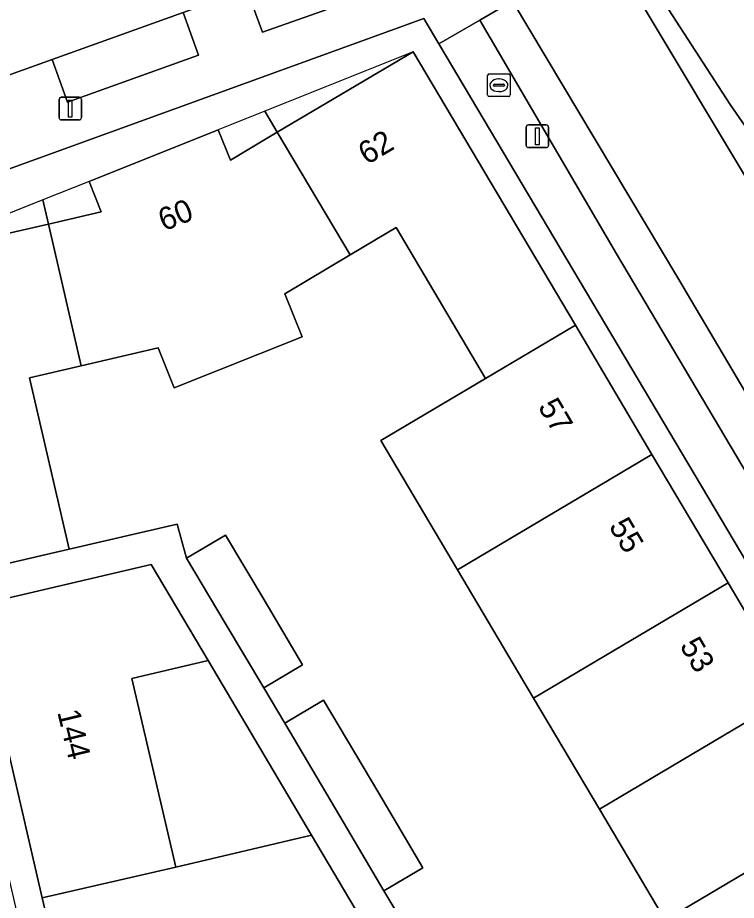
# Model space of a CAD drawing. Extents: x 156412 to 157779, y 382335 to 383768.
# Drawn here: x 156779.33 to 156811.1, y 383572.43 to 383611.44 of the extents above; entities that cross this region are included whole.
import ezdxf

# ---------------------------------------------------------------- set-up
doc = ezdxf.new("R2010")
doc.units = 0
for name, color, linetype in [('IMGEO_Brandkraan', 7, 'Continuous'), ('IMGEO_Erf', 7, 'Continuous'), ('IMGEO_Fietspad_gesloten', 7, 'Continuous'), ('IMGEO_Groenvoorziening', 7, 'Continuous'), ('IMGEO_Haag', 7, 'Continuous'), ('IMGEO_Lichtmast', 7, 'Continuous'), ('IMGEO_Pand', 7, 'Continuous'), ('IMGEO_Pand_nummerreeks', 7, 'Continuous'), ('IMGEO_Pand_overbouw', 7, 'Continuous'), ('IMGEO_Parkeervlak_open', 7, 'Continuous'), ('IMGEO_Rijbaan_lokaal_gesloten', 7, 'Continuous'), ('IMGEO_Voetpad_open', 7, 'Continuous')]:
    doc.layers.add(name, color=color, linetype=linetype)

msp = doc.modelspace()

# ---------------------------------------------------------------- linework, layer by layer
at = {"layer": 'IMGEO_Brandkraan'}
for p, q in [((156800.1, 383608.029), (156800.1, 383608.881)), ((156800.175, 383608.955), (156801.027, 383608.955)), ((156801.101, 383608.881), (156801.101, 383608.029)), ((156800.359, 383608.449), (156800.359, 383608.461)), ((156800.797, 383608.412), (156800.399, 383608.412)), ((156800.402, 383608.498), (156800.8, 383608.498)), ((156800.588, 383608.735), (156800.613, 383608.735)), ((156800.843, 383608.461), (156800.843, 383608.449)), ((156800.611, 383608.175), (156800.586, 383608.175)), ((156801.027, 383607.955), (156800.175, 383607.955))]:
    msp.add_line(p, q, dxfattribs=at)
for points in [[(156800.1, 383608.029), (156800.1, 383608.881)], [(156800.175, 383608.955), (156801.027, 383608.955)], [(156801.101, 383608.881), (156801.101, 383608.029)], [(156801.027, 383607.955), (156800.175, 383607.955)]]:
    msp.add_lwpolyline(points, dxfattribs=at)
for centre, radius, start, end in [((156800.177, 383608.879), 0.0765, 91.552, 178.448), ((156800.177, 383608.879), 0.0765, 91.552, 178.448), ((156801.025, 383608.879), 0.0765, 1.552, 88.448), ((156801.025, 383608.879), 0.0765, 1.552, 88.448), ((156800.399, 383608.458), 0.0403, 85.8775, 175.7526), ((156800.396, 383608.448), 0.0366, 178.938, 274.7102), ((156800.8, 383608.455), 0.043, 264.8664, 352.4533), ((156800.804, 383608.46), 0.0386, 1.7309, 96.639), ((156800.177, 383608.031), 0.0765, 181.552, 268.448), ((156800.177, 383608.031), 0.0765, 181.552, 268.448), ((156801.025, 383608.031), 0.0765, 271.552, 358.448), ((156801.025, 383608.031), 0.0765, 271.552, 358.448)]:
    msp.add_arc(centre, radius, start, end, dxfattribs=at)
for centre, major_axis, ratio, start_param, end_param in [((156800.587, 383608.455), (-0.387, 0.002), 0.722429, 4.712389, 7.853982), ((156800.612, 383608.455), (-0.39, 0.002), 0.717154, 1.570796, 4.712389)]:
    msp.add_ellipse(centre, major_axis=major_axis, ratio=ratio, start_param=start_param, end_param=end_param, dxfattribs=at)
at = {"layer": 'IMGEO_Erf'}
for points in [[(156851.752, 383519.69), (156797.939, 383610.291), (156797.279, 383611.402), (156772.252, 383602.333), (156775.875, 383586.632), (156777.095, 383586.912), (156773.892, 383600.765), (156780.692, 383602.321), (156783.028, 383602.856), (156782.49, 383604.202), (156788.196, 383606.48), (156788.733, 383605.15), (156790.803, 383606.376), (156796.813, 383609.936), (156803.98, 383597.852), (156807.368, 383592.139), (156810.735, 383586.463), (156813.642, 383581.56)], [(156807.95, 383571.555), (156805.043, 383576.458), (156802.135, 383581.36), (156798.769, 383587.037), (156795.379, 383592.75), (156800.008, 383595.495), (156796.054, 383602.16), (156794.02, 383600.955), (156791.134, 383599.243), (156791.905, 383597.332), (156786.247, 383595.088), (156785.547, 383596.843), (156782.14, 383596.051), (156779.849, 383595.517), (156781.609, 383587.956), (156786.385, 383589.061), (156786.798, 383587.555), (156788.517, 383588.577), (156790.221, 383585.71), (156791.924, 383582.844), (156790.204, 383581.822), (156791.133, 383580.262), (156792.854, 383581.281), (156795.288, 383577.173), (156797.241, 383573.876), (156795.521, 383572.856), (156796.442, 383571.308)]]:
    msp.add_lwpolyline(points, dxfattribs=at)
for points in [[(156789.8, 383531.856), (156788.315, 383538.287), (156787.033, 383543.841), (156785.751, 383549.394), (156784.476, 383555.032), (156782.46, 383563.774), (156780.408, 383572.537), (156777.425, 383585.449), (156776.212, 383585.17), (156796.755, 383496.15), (156797.986, 383496.434), (156796.618, 383502.333), (156795.334, 383507.886), (156794.052, 383513.44), (156792.77, 383518.994), (156791.285, 383525.425)], [(156787.749, 383583.025), (156784.38, 383582.239), (156786.324, 383573.903), (156792.322, 383575.307)]]:
    msp.add_lwpolyline(points, close=True, dxfattribs=at)
at = {"layer": 'IMGEO_Fietspad_gesloten'}
msp.add_lwpolyline([(156821.534, 383598.396), (156813.84, 383609.507), (156812.69, 383611.28), (156811.208, 383613.52), (156809.777, 383615.754), (156808.546, 383617.739), (156804.913, 383623.596), (156804.018, 383625.026), (156800.697, 383623.601), (156800.878, 383623.304), (156801.438, 383622.384), (156805.125, 383616.421), (156806.572, 383614.183), (156810.821, 383607.609), (156818.593, 383596.386)], dxfattribs=at)
at = {"layer": 'IMGEO_Groenvoorziening'}
msp.add_lwpolyline([(156818.593, 383596.386), (156810.821, 383607.609), (156806.572, 383614.183), (156805.896, 383613.754), (156812.75, 383602.314)], dxfattribs=at)
at = {"layer": 'IMGEO_Haag'}
msp.add_lwpolyline([(156818.593, 383596.386), (156810.821, 383607.609), (156806.572, 383614.183), (156805.896, 383613.754), (156812.75, 383602.314)], dxfattribs=at)
at = {"layer": 'IMGEO_Lichtmast'}
for p, q in [((156781.158, 383607.021), (156781.158, 383607.821)), ((156781.158, 383607.821), (156781.158, 383607.021)), ((156781.258, 383607.921), (156782.048, 383607.921)), ((156782.048, 383607.921), (156781.258, 383607.921)), ((156782.148, 383607.821), (156782.148, 383607.021)), ((156782.148, 383607.021), (156782.148, 383607.821)), ((156782.048, 383606.921), (156781.258, 383606.921)), ((156781.258, 383606.921), (156782.048, 383606.921)), ((156801.805, 383605.797), (156801.805, 383606.597)), ((156801.805, 383606.597), (156801.805, 383605.797)), ((156801.905, 383606.697), (156802.695, 383606.697)), ((156802.695, 383606.697), (156801.905, 383606.697)), ((156802.795, 383606.597), (156802.795, 383605.797)), ((156802.795, 383605.797), (156802.795, 383606.597)), ((156802.695, 383605.697), (156801.905, 383605.697)), ((156801.905, 383605.697), (156802.695, 383605.697))]:
    msp.add_line(p, q, dxfattribs=at)
for points in [[(156781.578, 383607.796), (156781.728, 383607.796), (156781.728, 383607.046), (156781.578, 383607.046), (156781.578, 383607.796)], [(156802.225, 383606.572), (156802.375, 383606.572), (156802.375, 383605.822), (156802.225, 383605.822), (156802.225, 383606.572)]]:
    msp.add_lwpolyline(points, dxfattribs=at)
for centre, start, end in [((156781.258, 383607.821), 90, 180), ((156781.258, 383607.821), 90, 180), ((156782.048, 383607.821), 0, 90), ((156782.048, 383607.821), 360, 90), ((156781.258, 383607.021), 180, 270), ((156781.258, 383607.021), 180, 270), ((156782.048, 383607.021), 270, 0), ((156782.048, 383607.021), 270, 0), ((156801.905, 383606.597), 90, 180), ((156801.905, 383606.597), 90, 180), ((156802.695, 383606.597), 0, 90), ((156802.695, 383606.597), 360, 90), ((156801.905, 383605.797), 180, 270), ((156801.905, 383605.797), 180, 270), ((156802.695, 383605.797), 270, 0), ((156802.695, 383605.797), 270, 0)]:
    msp.add_arc(centre, 0.1, start, end, dxfattribs=at)
at = {"layer": 'IMGEO_Pand'}
for points in [[(156794.02, 383600.955), (156796.054, 383602.16), (156800.008, 383595.495), (156803.98, 383597.852), (156796.813, 383609.936), (156790.803, 383606.376)], [(156780.692, 383602.321), (156782.14, 383596.051), (156785.547, 383596.843), (156786.247, 383595.088), (156791.905, 383597.332), (156791.134, 383599.243), (156794.02, 383600.955), (156790.803, 383606.376), (156788.733, 383605.15), (156788.196, 383606.48), (156782.49, 383604.202), (156783.028, 383602.856)], [(156780.692, 383602.321), (156773.892, 383600.765), (156777.095, 383586.912), (156781.609, 383587.956), (156779.849, 383595.517), (156782.14, 383596.051)], [(156798.769, 383587.037), (156807.368, 383592.139), (156803.98, 383597.852), (156800.008, 383595.495), (156795.379, 383592.75)], [(156798.769, 383587.037), (156802.135, 383581.36), (156810.735, 383586.463), (156807.368, 383592.139)], [(156788.517, 383588.577), (156786.798, 383587.555), (156788.501, 383584.689), (156790.204, 383581.822), (156791.924, 383582.844), (156790.221, 383585.71)], [(156780.408, 383572.537), (156786.324, 383573.903), (156784.38, 383582.239), (156787.749, 383583.025), (156785.225, 383587.268), (156777.425, 383585.449)], [(156802.135, 383581.36), (156805.043, 383576.458), (156813.642, 383581.56), (156810.735, 383586.463)], [(156807.95, 383571.555), (156816.55, 383576.657), (156813.642, 383581.56), (156805.043, 383576.458)], [(156795.288, 383577.173), (156792.854, 383581.281), (156791.133, 383580.262), (156793.567, 383576.154), (156795.521, 383572.856), (156797.241, 383573.876)], [(156807.95, 383571.555), (156810.857, 383566.652), (156819.458, 383571.755), (156816.55, 383576.657)], [(156782.46, 383563.774), (156788.345, 383565.133), (156787.333, 383569.455), (156794.762, 383571.195), (156792.322, 383575.307), (156786.324, 383573.903), (156780.408, 383572.537)]]:
    msp.add_lwpolyline(points, close=True, dxfattribs=at)
at = {"layer": 'IMGEO_Pand_overbouw'}
for points in [[(156790.252, 383607.305), (156790.803, 383606.376), (156796.813, 383609.936)], [(156790.803, 383606.376), (156790.252, 383607.305), (156788.196, 383606.48), (156788.733, 383605.15)], [(156782.49, 383604.202), (156780.446, 383603.385), (156780.692, 383602.321), (156783.028, 383602.856)], [(156780.692, 383602.321), (156780.446, 383603.385), (156773.892, 383600.765)]]:
    msp.add_lwpolyline(points, close=True, dxfattribs=at)
at = {"layer": 'IMGEO_Parkeervlak_open'}
for points in [[(156789.463, 383612.682), (156790.158, 383610.796), (156795.934, 383612.85), (156795.234, 383614.751)], [(156780.861, 383609.598), (156781.536, 383607.711), (156787.328, 383609.783), (156786.649, 383611.673)]]:
    msp.add_lwpolyline(points, close=True, dxfattribs=at)
msp.add_lwpolyline([(156854.832, 383521.621), (156808.513, 383599.937), (156801.203, 383612.163), (156799.76, 383611.336), (156805.801, 383601), (156853.212, 383521.079)], dxfattribs=at)
at = {"layer": 'IMGEO_Rijbaan_lokaal_gesloten'}
for points in [[(156801.438, 383622.384), (156799.643, 383621.712), (156797.583, 383620.942), (156795.335, 383620.101), (156793.104, 383619.267), (156790.731, 383618.379), (156770.618, 383611.218), (156772.289, 383606.525), (156778.014, 383608.578), (156780.861, 383609.598), (156786.649, 383611.673), (156789.463, 383612.682), (156795.234, 383614.751), (156796.341, 383615.132)], [(156821.959, 383585.799), (156818.885, 383583.965), (156817.603, 383586.147), (156820.655, 383587.936), (156817.642, 383593.112), (156818.1, 383593.383), (156812.75, 383602.314), (156805.896, 383613.754), (156805.404, 383614.574), (156804.713, 383615.728), (156799.932, 383614.312)], [(156801.467, 383612.319), (156801.203, 383612.163), (156808.513, 383599.937), (156854.832, 383521.621)]]:
    msp.add_lwpolyline(points, dxfattribs=at)
at = {"layer": 'IMGEO_Voetpad_open'}
for points in [[(156796.341, 383615.132), (156795.234, 383614.751), (156795.934, 383612.85), (156790.158, 383610.796), (156789.463, 383612.682), (156786.649, 383611.673), (156787.328, 383609.783), (156781.536, 383607.711), (156780.861, 383609.598), (156778.014, 383608.578), (156778.69, 383606.689), (156772.945, 383604.641), (156765.201, 383601.823), (156765.643, 383599.951), (156770.423, 383601.714), (156772.252, 383602.333), (156797.279, 383611.402)], [(156797.279, 383611.402), (156797.939, 383610.291), (156799.76, 383611.336), (156801.203, 383612.163), (156801.467, 383612.319)], [(156853.212, 383521.079), (156805.801, 383601), (156799.76, 383611.336), (156797.939, 383610.291), (156851.752, 383519.69), (156852.95, 383516.341), (156853.052, 383515.897), (156853.384, 383514.459), (156876.388, 383414.72), (156876.797, 383413.293), (156877.821, 383408.811)], [(156796.442, 383571.308), (156795.521, 383572.856), (156793.567, 383576.154), (156791.133, 383580.262), (156790.204, 383581.822), (156788.501, 383584.689), (156786.798, 383587.555), (156786.385, 383589.061), (156781.609, 383587.956), (156777.095, 383586.912), (156775.875, 383586.632), (156776.212, 383585.17), (156777.425, 383585.449), (156785.225, 383587.268), (156787.749, 383583.025), (156792.322, 383575.307), (156794.762, 383571.195)]]:
    msp.add_lwpolyline(points, dxfattribs=at)

# ---------------------------------------------------------------- texts
at = {"layer": 'IMGEO_Pand_nummerreeks'}
for s, rotation, p in [('62', 30.6368, (156794.767, 383604.913)), ('60', 21.7641, (156785.796, 383601.99)), ('57', 300.6709, (156802.304, 383594.249)), ('55', 300.6709, (156805.437, 383588.967)), ('53', 300.6709, (156808.569, 383583.685)), ('144', 283.4795, (156781.078, 383580.753))]:
    msp.add_text(s, height=1, rotation=rotation, dxfattribs=at).set_placement(p)

doc.saveas('drawing.dxf')
